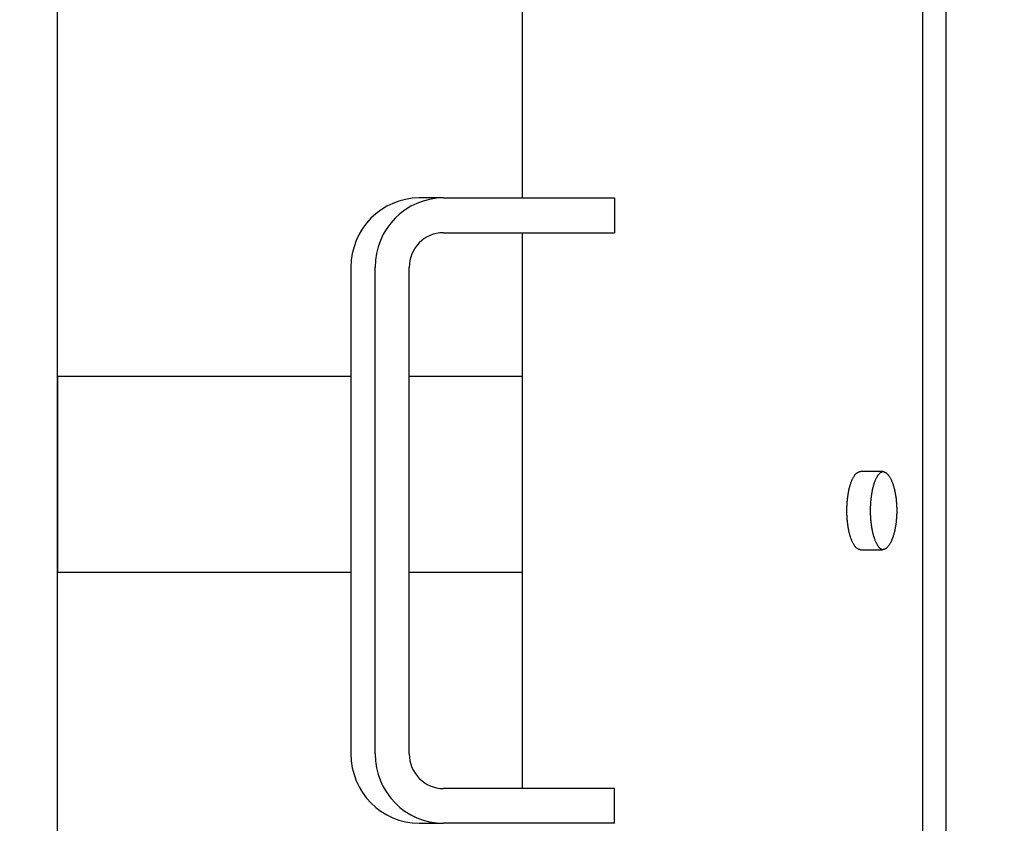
# Model space of a CAD drawing. Header units: inches. Extents: x 5 to 1128, y -85 to 748.
# Tile 321 of 656: x 349.92 to 357.01, y 624.44 to 630.22. Entities that reach past the tile are written whole.
import ezdxf

# ---------------------------------------------------------------- set-up
doc = ezdxf.new("R2010")
doc.units = ezdxf.units.IN
doc.header["$LTSCALE"] = 32
doc.header["$MEASUREMENT"] = 0
doc.layers.add('Dimension (ANSI)', color=7, linetype='Continuous', lineweight=25)
doc.layers.add('Visible (ANSI)', color=7, linetype='Continuous', lineweight=30)
doc.styles.add('Note Text (ANSI)', font='tahoma.ttf')
doc.dimstyles.new('SB Fraction-16 (ANSI)', dxfattribs={"dimscale": 32, "dimtxt": 0.125, "dimasz": 0.098425, "dimexe": 0.125, "dimexo": 0.0625, "dimgap": 0.031496, "dimtad": 0, "dimtih": 1, "dimtoh": 1, "dimdec": 4, "dimrnd": 1e-08, "dimzin": 0, "dimdsep": 46, "dimlunit": 5, "dimtxsty": 'Note Text (ANSI)', "dimcen": 0.09, "dimdle": 0.393701, "dimclrd": 256, "dimclre": 256, "dimclrt": 256, "dimadec": 0, "dimazin": 3, "dimtfac": 0.96, "dimtofl": 0, "dimtmove": 0, "dimatfit": 3, "dimfxl": 1, "dimfrac": 2, "dimtolj": 1, "dimtzin": 12, "dimlwd": -1, "dimlwe": -1, "dimarcsym": 0})

# ---------------------------------------------------------------- blocks, each defined once
blk = doc.blocks.new('*D19')
at = {"layer": 'Defpoints', "color": 0, "transparency": 16777216}
for p in [(455.7806, 700.4398), (292.0011, 552.4398), (455.7806, 552.4398)]:
    blk.add_point(p, dxfattribs=at)
at = {"layer": 'Dimension (ANSI)', "transparency": 16777216}
for p, q in [((453.7806, 700.4398), (288.0011, 700.4398)), ((292.0011, 697.2902), (292.0011, 636.039)), ((292.0011, 555.5894), (292.0011, 629.8406)), ((453.7806, 552.4398), (288.0011, 552.4398))]:
    blk.add_line(p, q, dxfattribs=at)
for points in [[(291.4762, 697.2902), (292.526, 697.2902), (292.0011, 700.4398)], [(291.4762, 555.5894), (292.526, 555.5894), (292.0011, 552.4398)]]:
    blk.add_solid(points, dxfattribs=at)
at = {"layer": 'Dimension (ANSI)', "transparency": 16777216, "insert": (287.899, 635.0311), "char_height": 4, "attachment_point": 1, "style": 'Note Text (ANSI)'}
blk.add_mtext('\\A1;148', dxfattribs=at)

msp = doc.modelspace()

# ---------------------------------------------------------------- linework, layer by layer
at = {"layer": 'Visible (ANSI)'}
for p, q in [((350.19063, 621.12728), (350.19063, 645.15478)), ((353.53541, 634.68978), (353.53541, 628.93978)), ((356.4207, 618.68978), (356.4207, 634.68978)), ((356.58612, 634.68978), (356.58612, 618.68978)), ((352.96895, 628.93978), (352.7953, 628.93978)), ((352.96895, 628.93978), (354.19996, 628.93978)), ((354.19996, 628.93978), (354.19996, 628.68978)), ((352.96895, 628.68978), (354.19996, 628.68978)), ((353.53541, 628.68978), (353.53541, 624.68978)), ((352.3029, 628.43978), (352.3029, 624.93978)), ((352.47655, 624.93978), (352.47655, 628.43978)), ((352.72275, 624.93978), (352.72275, 628.43978)), ((352.3029, 627.65478), (350.19063, 627.65478)), ((350.19063, 627.65478), (350.19063, 626.24478)), ((353.53541, 627.65478), (352.72275, 627.65478)), ((356.12888, 626.97103), (355.97203, 626.97103)), ((355.97203, 626.40853), (356.12888, 626.40853)), ((352.3029, 626.24478), (350.19063, 626.24478)), ((353.53541, 626.24478), (352.72275, 626.24478)), ((354.19996, 624.68978), (352.96895, 624.68978)), ((354.19996, 624.43978), (354.19996, 624.68978)), ((352.7953, 624.43978), (352.96895, 624.43978)), ((354.19996, 624.43978), (352.96895, 624.43978))]:
    msp.add_line(p, q, dxfattribs=at)
for centre, major_axis, start_param, end_param in [((352.7953, 628.43978), (0, 0.5), 0, 1.5707963), ((352.96895, 628.43978), (0, 0.5), 0, 1.5707963), ((352.96895, 628.43978), (0, 0.25), 0, 1.5707963), ((352.7953, 624.93978), (0, -0.5), 4.712389, 6.2831853), ((352.96895, 624.93978), (0, -0.5), 4.712389, 6.2831853), ((352.96895, 624.93978), (0, -0.25), 4.712389, 6.2831853)]:
    msp.add_ellipse(centre, major_axis=major_axis, ratio=0.9848078, start_param=start_param, end_param=end_param, dxfattribs=at)
for points, knots in [([(355.97203, 626.40853), (355.97029, 626.40853), (355.96856, 626.40866), (355.96683, 626.40892), (355.9651, 626.40917), (355.96337, 626.40956), (355.96165, 626.41007), (355.95993, 626.41058), (355.95822, 626.41122), (355.95651, 626.41199), (355.95481, 626.41276), (355.95311, 626.41366), (355.95142, 626.41468), (355.94973, 626.4157), (355.94805, 626.41684), (355.94639, 626.41811), (355.94472, 626.41938), (355.94307, 626.42078), (355.94143, 626.4223), (355.93979, 626.42381), (355.93817, 626.42545), (355.93656, 626.42721), (355.93584, 626.428), (355.93512, 626.42881), (355.93441, 626.42965), (355.93353, 626.43068), (355.93266, 626.43174), (355.93179, 626.43285), (355.93022, 626.43484), (355.92867, 626.43696), (355.92714, 626.43918), (355.92561, 626.44141), (355.9241, 626.44376), (355.92261, 626.44621), (355.92112, 626.44867), (355.91966, 626.45123), (355.91822, 626.4539), (355.91679, 626.45658), (355.91537, 626.45936), (355.91399, 626.46224), (355.9126, 626.46513), (355.91124, 626.46812), (355.90991, 626.47121), (355.90858, 626.47429), (355.90728, 626.47748), (355.90601, 626.48077), (355.90474, 626.48405), (355.9035, 626.48743), (355.90229, 626.49091), (355.90223, 626.49107), (355.90217, 626.49123), (355.90212, 626.49139), (355.90097, 626.49471), (355.89985, 626.49811), (355.89876, 626.50159), (355.89762, 626.50524), (355.89651, 626.50897), (355.89543, 626.51278), (355.89436, 626.5166), (355.89332, 626.52049), (355.89232, 626.52447), (355.89131, 626.52844), (355.89035, 626.53248), (355.88942, 626.5366), (355.88849, 626.54072), (355.8876, 626.5449), (355.88675, 626.54915), (355.8859, 626.5534), (355.88508, 626.55772), (355.88431, 626.5621), (355.88354, 626.56646), (355.8828, 626.5709), (355.88211, 626.57539), (355.8817, 626.57805), (355.8813, 626.58073), (355.88092, 626.58343), (355.88066, 626.58527), (355.88041, 626.58713), (355.88016, 626.58899), (355.87955, 626.59358), (355.87898, 626.59821), (355.87846, 626.60287), (355.87793, 626.60754), (355.87745, 626.61225), (355.87701, 626.61699), (355.87657, 626.62173), (355.87617, 626.6265), (355.87582, 626.6313), (355.87546, 626.6361), (355.87515, 626.64093), (355.87489, 626.64578), (355.87462, 626.65063), (355.8744, 626.6555), (355.87422, 626.66038), (355.87404, 626.66526), (355.87391, 626.67015), (355.87382, 626.67506), (355.87373, 626.67996), (355.87369, 626.68487), (355.87369, 626.68978), (355.87369, 626.69045), (355.87369, 626.69112), (355.87369, 626.69179), (355.8737, 626.69603), (355.87374, 626.70027), (355.87382, 626.7045), (355.87391, 626.7094), (355.87404, 626.7143), (355.87422, 626.71918), (355.8744, 626.72406), (355.87462, 626.72893), (355.87489, 626.73378), (355.87515, 626.73863), (355.87546, 626.74345), (355.87582, 626.74825), (355.87617, 626.75306), (355.87657, 626.75783), (355.87701, 626.76257), (355.87745, 626.76731), (355.87793, 626.77202), (355.87846, 626.77669), (355.87898, 626.78135), (355.87955, 626.78598), (355.88016, 626.79057), (355.88041, 626.79249), (355.88068, 626.79439), (355.88095, 626.79629), (355.88132, 626.79894), (355.88171, 626.80157), (355.88211, 626.80417), (355.8828, 626.80866), (355.88354, 626.81309), (355.88431, 626.81746), (355.88508, 626.82184), (355.8859, 626.82616), (355.88675, 626.8304), (355.8876, 626.83466), (355.88849, 626.83884), (355.88942, 626.84296), (355.89035, 626.84708), (355.89131, 626.85112), (355.89232, 626.85509), (355.89332, 626.85906), (355.89436, 626.86296), (355.89543, 626.86678), (355.89651, 626.87059), (355.89762, 626.87432), (355.89876, 626.87797), (355.89938, 626.87997), (355.90002, 626.88194), (355.90067, 626.88389), (355.9012, 626.8855), (355.90174, 626.88708), (355.90229, 626.88865), (355.9035, 626.89213), (355.90474, 626.89551), (355.90601, 626.89879), (355.90728, 626.90208), (355.90858, 626.90526), (355.90991, 626.90835), (355.91124, 626.91144), (355.9126, 626.91443), (355.91399, 626.91732), (355.91537, 626.9202), (355.91679, 626.92298), (355.91822, 626.92566), (355.91966, 626.92833), (355.92112, 626.93089), (355.92261, 626.93335), (355.9241, 626.9358), (355.92561, 626.93815), (355.92714, 626.94038), (355.92833, 626.94212), (355.92954, 626.94379), (355.93077, 626.94539), (355.93111, 626.94584), (355.93145, 626.94628), (355.93179, 626.94671), (355.93336, 626.94871), (355.93495, 626.95059), (355.93656, 626.95235), (355.93817, 626.95411), (355.93979, 626.95575), (355.94143, 626.95726), (355.94307, 626.95878), (355.94472, 626.96018), (355.94639, 626.96145), (355.94789, 626.96259), (355.9494, 626.96364), (355.95093, 626.96458), (355.95109, 626.96468), (355.95126, 626.96479), (355.95142, 626.96488), (355.95311, 626.96591), (355.95481, 626.9668), (355.95651, 626.96757), (355.95822, 626.96834), (355.95994, 626.96898), (355.96165, 626.96949), (355.96338, 626.97), (355.9651, 626.97039), (355.96683, 626.97064), (355.96856, 626.9709), (355.97029, 626.97103), (355.97203, 626.97103)], [0, 0, 0, 0, 0.0375338, 0.0375338, 0.0375338, 0.0751179, 0.0751179, 0.0751179, 0.1127326, 0.1127326, 0.1127326, 0.1503562, 0.1503562, 0.1503562, 0.1879645, 0.1879645, 0.1879645, 0.2255309, 0.2255309, 0.2255309, 0.2630259, 0.2630259, 0.2630259, 0.2798106, 0.2798106, 0.2798106, 0.3004493, 0.3004493, 0.3004493, 0.3379287, 0.3379287, 0.3379287, 0.3754615, 0.3754615, 0.3754615, 0.4130229, 0.4130229, 0.4130229, 0.450587, 0.450587, 0.450587, 0.4881274, 0.4881274, 0.4881274, 0.5256175, 0.5256175, 0.5256175, 0.5630318, 0.5630318, 0.5630318, 0.564774, 0.564774, 0.564774, 0.6004411, 0.6004411, 0.6004411, 0.6379268, 0.6379268, 0.6379268, 0.6754533, 0.6754533, 0.6754533, 0.7129876, 0.7129876, 0.7129876, 0.7505009, 0.7505009, 0.7505009, 0.7879694, 0.7879694, 0.7879694, 0.8253763, 0.8253763, 0.8253763, 0.8475498, 0.8475498, 0.8475498, 0.8627288, 0.8627288, 0.8627288, 0.9001555, 0.9001555, 0.9001555, 0.9376465, 0.9376465, 0.9376465, 0.975161, 0.975161, 0.975161, 1.0126663, 1.0126663, 1.0126663, 1.0501387, 1.0501387, 1.0501387, 1.0875623, 1.0875623, 1.0875623, 1.1249275, 1.1249275, 1.1249275, 1.1300195, 1.1300195, 1.1300195, 1.1622761, 1.1622761, 1.1622761, 1.1996813, 1.1996813, 1.1996813, 1.2371359, 1.2371359, 1.2371359, 1.274625, 1.274625, 1.274625, 1.3121256, 1.3121256, 1.3121256, 1.349606, 1.349606, 1.349606, 1.3870263, 1.3870263, 1.3870263, 1.4026421, 1.4026421, 1.4026421, 1.4243744, 1.4243744, 1.4243744, 1.4617728, 1.4617728, 1.4617728, 1.4992285, 1.4992285, 1.4992285, 1.5367238, 1.5367238, 1.5367238, 1.5742344, 1.5742344, 1.5742344, 1.6117307, 1.6117307, 1.6117307, 1.6491793, 1.6491793, 1.6491793, 1.6696603, 1.6696603, 1.6696603, 1.6865644, 1.6865644, 1.6865644, 1.7240046, 1.7240046, 1.7240046, 1.7615052, 1.7615052, 1.7615052, 1.7990407, 1.7990407, 1.7990407, 1.8365849, 1.8365849, 1.8365849, 1.8741116, 1.8741116, 1.8741116, 1.9115949, 1.9115949, 1.9115949, 1.9408536, 1.9408536, 1.9408536, 1.9490138, 1.9490138, 1.9490138, 1.9864405, 1.9864405, 1.9864405, 2.023891, 2.023891, 2.023891, 2.0613394, 2.0613394, 2.0613394, 2.0951394, 2.0951394, 2.0951394, 2.0987624, 2.0987624, 2.0987624, 2.1362026, 2.1362026, 2.1362026, 2.1736806, 2.1736806, 2.1736806, 2.211174, 2.211174, 2.211174, 2.2486619, 2.2486619, 2.2486619, 2.2486619]), ([(356.13432, 626.97063), (356.13262, 626.97038), (356.13092, 626.96999), (356.12923, 626.96949), (356.12752, 626.96898), (356.12582, 626.96833), (356.12412, 626.96757), (356.12242, 626.9668), (356.12073, 626.9659), (356.11905, 626.96488), (356.11737, 626.96386), (356.1157, 626.96272), (356.11404, 626.96145), (356.11238, 626.96018), (356.11074, 626.95878), (356.1091, 626.95726), (356.10747, 626.95575), (356.10586, 626.95411), (356.10426, 626.95235), (356.1036, 626.95162), (356.10294, 626.95088), (356.10228, 626.95011), (356.10135, 626.94902), (356.10043, 626.94789), (356.09951, 626.94671), (356.09795, 626.94472), (356.0964, 626.9426), (356.09488, 626.94038), (356.09336, 626.93815), (356.09185, 626.9358), (356.09037, 626.93335), (356.0889, 626.93089), (356.08744, 626.92833), (356.08601, 626.92566), (356.08458, 626.92298), (356.08317, 626.9202), (356.08179, 626.91732), (356.08041, 626.91443), (356.07906, 626.91144), (356.07773, 626.90835), (356.07641, 626.90527), (356.07512, 626.90208), (356.07385, 626.89879), (356.07261, 626.89556), (356.07139, 626.89224), (356.0702, 626.88882), (356.06898, 626.88529), (356.06779, 626.88167), (356.06663, 626.87797), (356.0655, 626.87432), (356.06439, 626.87059), (356.06332, 626.86678), (356.06225, 626.86296), (356.06122, 626.85906), (356.06022, 626.85509), (356.05922, 626.85112), (356.05826, 626.84708), (356.05734, 626.84296), (356.05642, 626.83884), (356.05553, 626.83466), (356.05468, 626.8304), (356.05383, 626.82616), (356.05302, 626.82184), (356.05225, 626.81746), (356.05149, 626.81309), (356.05076, 626.80866), (356.05007, 626.80417), (356.04969, 626.80173), (356.04933, 626.79927), (356.04897, 626.79679), (356.04868, 626.79473), (356.0484, 626.79265), (356.04812, 626.79057), (356.04751, 626.78598), (356.04695, 626.78135), (356.04643, 626.77669), (356.0459, 626.77202), (356.04542, 626.76731), (356.04498, 626.76257), (356.04455, 626.75783), (356.04415, 626.75306), (356.0438, 626.74825), (356.04345, 626.74345), (356.04314, 626.73863), (356.04287, 626.73378), (356.04261, 626.72893), (356.04239, 626.72406), (356.04221, 626.71918), (356.04204, 626.7143), (356.0419, 626.7094), (356.04181, 626.7045), (356.04173, 626.6996), (356.04168, 626.69469), (356.04168, 626.68978), (356.04168, 626.68919), (356.04168, 626.6886), (356.04168, 626.68801), (356.04169, 626.68369), (356.04174, 626.67937), (356.04181, 626.67506), (356.0419, 626.67016), (356.04204, 626.66526), (356.04221, 626.66038), (356.04239, 626.6555), (356.04261, 626.65063), (356.04287, 626.64578), (356.04314, 626.64093), (356.04345, 626.6361), (356.0438, 626.6313), (356.04415, 626.6265), (356.04455, 626.62173), (356.04498, 626.61699), (356.04542, 626.61225), (356.0459, 626.60754), (356.04643, 626.60287), (356.04695, 626.5982), (356.04751, 626.59358), (356.04812, 626.58899), (356.04839, 626.58699), (356.04866, 626.585), (356.04894, 626.58302), (356.0493, 626.58046), (356.04968, 626.57791), (356.05007, 626.57539), (356.05076, 626.5709), (356.05149, 626.56647), (356.05225, 626.5621), (356.05302, 626.55772), (356.05383, 626.5534), (356.05468, 626.54915), (356.05553, 626.5449), (356.05642, 626.54072), (356.05734, 626.5366), (356.05826, 626.53248), (356.05922, 626.52844), (356.06022, 626.52447), (356.06122, 626.5205), (356.06225, 626.5166), (356.06332, 626.51278), (356.06439, 626.50897), (356.0655, 626.50524), (356.06663, 626.50159), (356.0673, 626.49944), (356.06799, 626.49732), (356.06868, 626.49523), (356.06916, 626.49378), (356.06965, 626.49233), (356.07015, 626.49091), (356.07135, 626.48743), (356.07259, 626.48405), (356.07385, 626.48077), (356.07512, 626.47748), (356.07641, 626.4743), (356.07773, 626.47121), (356.07906, 626.46812), (356.08041, 626.46513), (356.08179, 626.46224), (356.08317, 626.45936), (356.08458, 626.45658), (356.08601, 626.4539), (356.08744, 626.45123), (356.08889, 626.44867), (356.09037, 626.44621), (356.09185, 626.44376), (356.09336, 626.44141), (356.09488, 626.43918), (356.09614, 626.43735), (356.09741, 626.43559), (356.09869, 626.4339), (356.09897, 626.43355), (356.09924, 626.43319), (356.09951, 626.43285), (356.10108, 626.43085), (356.10266, 626.42897), (356.10426, 626.42721), (356.10586, 626.42545), (356.10747, 626.42381), (356.1091, 626.4223), (356.11073, 626.42078), (356.11238, 626.41938), (356.11404, 626.41811), (356.11557, 626.41694), (356.11711, 626.41587), (356.11867, 626.41491), (356.11879, 626.41483), (356.11892, 626.41475), (356.11905, 626.41468), (356.12073, 626.41365), (356.12242, 626.41276), (356.12412, 626.41199), (356.12582, 626.41122), (356.12752, 626.41058), (356.12923, 626.41007), (356.13092, 626.40956), (356.13262, 626.40918), (356.13432, 626.40893)], [0.0378637, 0.0378637, 0.0378637, 0.0378637, 0.0747701, 0.0747701, 0.0747701, 0.1122148, 0.1122148, 0.1122148, 0.1496709, 0.1496709, 0.1496709, 0.1871144, 0.1871144, 0.1871144, 0.2245187, 0.2245187, 0.2245187, 0.2618544, 0.2618544, 0.2618544, 0.2772413, 0.2772413, 0.2772413, 0.2991263, 0.2991263, 0.2991263, 0.3364637, 0.3364637, 0.3364637, 0.3738614, 0.3738614, 0.3738614, 0.4112945, 0.4112945, 0.4112945, 0.448737, 0.448737, 0.448737, 0.4861623, 0.4861623, 0.4861623, 0.5235439, 0.5235439, 0.5235439, 0.5602595, 0.5602595, 0.5602595, 0.5981821, 0.5981821, 0.5981821, 0.6355906, 0.6355906, 0.6355906, 0.6730459, 0.6730459, 0.6730459, 0.7105155, 0.7105155, 0.7105155, 0.7479705, 0.7479705, 0.7479705, 0.7853877, 0.7853877, 0.7853877, 0.8227503, 0.8227503, 0.8227503, 0.8431011, 0.8431011, 0.8431011, 0.8600691, 0.8600691, 0.8600691, 0.8974681, 0.8974681, 0.8974681, 0.9349314, 0.9349314, 0.9349314, 0.9724193, 0.9724193, 0.9724193, 1.0099003, 1.0099003, 1.0099003, 1.0473516, 1.0473516, 1.0473516, 1.0847584, 1.0847584, 1.0847584, 1.1221121, 1.1221121, 1.1221121, 1.1266091, 1.1266091, 1.1266091, 1.1594519, 1.1594519, 1.1594519, 1.1968422, 1.1968422, 1.1968422, 1.2342763, 1.2342763, 1.2342763, 1.2717406, 1.2717406, 1.2717406, 1.3092132, 1.3092132, 1.3092132, 1.3466636, 1.3466636, 1.3466636, 1.3840531, 1.3840531, 1.3840531, 1.4003166, 1.4003166, 1.4003166, 1.4213674, 1.4213674, 1.4213674, 1.4587246, 1.4587246, 1.4587246, 1.4961321, 1.4961321, 1.4961321, 1.5335722, 1.5335722, 1.5335722, 1.5710203, 1.5710203, 1.5710203, 1.6084468, 1.6084468, 1.6084468, 1.6458183, 1.6458183, 1.6458183, 1.667778, 1.667778, 1.667778, 1.6831155, 1.6831155, 1.6831155, 1.7204555, 1.7204555, 1.7204555, 1.7578485, 1.7578485, 1.7578485, 1.795269, 1.795269, 1.795269, 1.8326911, 1.8326911, 1.8326911, 1.8700886, 1.8700886, 1.8700886, 1.9074359, 1.9074359, 1.9074359, 1.9381946, 1.9381946, 1.9381946, 1.944711, 1.944711, 1.944711, 1.981984, 1.981984, 1.981984, 2.0192766, 2.0192766, 2.0192766, 2.0565625, 2.0565625, 2.0565625, 2.0910087, 2.0910087, 2.0910087, 2.093818, 2.093818, 2.093818, 2.131085, 2.131085, 2.131085, 2.1683881, 2.1683881, 2.1683881, 2.2052008, 2.2052008, 2.2052008, 2.2052008]), ([(356.12888, 626.97103), (356.13067, 626.97103), (356.13246, 626.9709), (356.13424, 626.97064), (356.13603, 626.97039), (356.13781, 626.97), (356.13959, 626.96949), (356.14137, 626.96898), (356.14315, 626.96833), (356.14492, 626.96757), (356.14669, 626.9668), (356.14845, 626.9659), (356.15021, 626.96488), (356.15196, 626.96386), (356.15371, 626.96272), (356.15544, 626.96145), (356.15717, 626.96018), (356.1589, 626.95878), (356.16061, 626.95726), (356.16231, 626.95575), (356.16401, 626.95411), (356.16569, 626.95235), (356.16644, 626.95156), (356.16719, 626.95075), (356.16794, 626.94991), (356.16886, 626.94888), (356.16977, 626.94781), (356.17068, 626.94671), (356.17232, 626.94472), (356.17395, 626.9426), (356.17555, 626.94038), (356.17716, 626.93815), (356.17874, 626.9358), (356.18031, 626.93335), (356.18187, 626.93089), (356.18341, 626.92833), (356.18492, 626.92566), (356.18643, 626.92298), (356.18792, 626.9202), (356.18938, 626.91732), (356.19084, 626.91443), (356.19228, 626.91144), (356.19368, 626.90835), (356.19509, 626.90527), (356.19646, 626.90208), (356.19781, 626.89879), (356.19915, 626.89551), (356.20047, 626.89213), (356.20175, 626.88865), (356.20181, 626.88849), (356.20187, 626.88833), (356.20193, 626.88817), (356.20314, 626.88485), (356.20433, 626.88145), (356.20549, 626.87797), (356.2067, 626.87432), (356.20788, 626.87059), (356.20902, 626.86678), (356.21016, 626.86296), (356.21126, 626.85906), (356.21233, 626.85509), (356.21339, 626.85112), (356.21442, 626.84708), (356.21541, 626.84296), (356.2164, 626.83884), (356.21735, 626.83466), (356.21826, 626.8304), (356.21916, 626.82616), (356.22003, 626.82184), (356.22086, 626.81746), (356.22168, 626.81309), (356.22246, 626.80866), (356.2232, 626.80417), (356.22364, 626.80151), (356.22406, 626.79883), (356.22447, 626.79613), (356.22475, 626.79429), (356.22502, 626.79243), (356.22529, 626.79057), (356.22594, 626.78598), (356.22655, 626.78135), (356.22711, 626.77669), (356.22767, 626.77202), (356.22819, 626.76731), (356.22866, 626.76257), (356.22913, 626.75783), (356.22956, 626.75306), (356.22993, 626.74825), (356.23031, 626.74345), (356.23064, 626.73863), (356.23093, 626.73378), (356.23121, 626.72893), (356.23145, 626.72406), (356.23164, 626.71918), (356.23183, 626.7143), (356.23197, 626.7094), (356.23207, 626.7045), (356.23216, 626.6996), (356.23221, 626.69469), (356.23221, 626.68978), (356.23221, 626.68911), (356.23221, 626.68844), (356.23221, 626.68777), (356.2322, 626.68353), (356.23215, 626.67929), (356.23207, 626.67506), (356.23197, 626.67015), (356.23183, 626.66526), (356.23164, 626.66038), (356.23145, 626.6555), (356.23121, 626.65063), (356.23093, 626.64578), (356.23064, 626.64093), (356.23031, 626.6361), (356.22993, 626.6313), (356.22956, 626.6265), (356.22913, 626.62173), (356.22866, 626.61699), (356.22819, 626.61225), (356.22767, 626.60754), (356.22711, 626.60287), (356.22655, 626.5982), (356.22594, 626.59358), (356.22529, 626.58899), (356.22502, 626.58707), (356.22474, 626.58517), (356.22445, 626.58327), (356.22405, 626.58062), (356.22363, 626.57799), (356.2232, 626.57539), (356.22246, 626.5709), (356.22168, 626.56647), (356.22086, 626.5621), (356.22003, 626.55772), (356.21916, 626.5534), (356.21826, 626.54915), (356.21735, 626.5449), (356.2164, 626.54072), (356.21541, 626.5366), (356.21442, 626.53248), (356.21339, 626.52844), (356.21233, 626.52447), (356.21126, 626.5205), (356.21016, 626.5166), (356.20902, 626.51278), (356.20788, 626.50897), (356.2067, 626.50524), (356.20549, 626.50159), (356.20482, 626.49959), (356.20415, 626.49762), (356.20346, 626.49567), (356.2029, 626.49406), (356.20233, 626.49247), (356.20175, 626.49091), (356.20047, 626.48743), (356.19915, 626.48405), (356.19781, 626.48077), (356.19646, 626.47748), (356.19509, 626.47429), (356.19368, 626.47121), (356.19228, 626.46812), (356.19084, 626.46513), (356.18938, 626.46224), (356.18792, 626.45936), (356.18643, 626.45658), (356.18492, 626.4539), (356.18341, 626.45123), (356.18187, 626.44867), (356.18031, 626.44621), (356.17874, 626.44376), (356.17716, 626.44141), (356.17555, 626.43918), (356.1743, 626.43744), (356.17303, 626.43577), (356.17175, 626.43417), (356.17139, 626.43372), (356.17104, 626.43328), (356.17068, 626.43285), (356.16903, 626.43085), (356.16737, 626.42897), (356.16569, 626.42721), (356.16401, 626.42545), (356.16232, 626.42381), (356.16061, 626.4223), (356.1589, 626.42078), (356.15718, 626.41938), (356.15544, 626.41811), (356.15388, 626.41697), (356.1523, 626.41592), (356.15072, 626.41498), (356.15055, 626.41487), (356.15038, 626.41477), (356.15021, 626.41468), (356.14845, 626.41365), (356.14669, 626.41276), (356.14492, 626.41199), (356.14315, 626.41122), (356.14137, 626.41058), (356.13959, 626.41007), (356.13781, 626.40956), (356.13603, 626.40917), (356.13424, 626.40892), (356.13246, 626.40866), (356.13067, 626.40853), (356.12888, 626.40853)], [0, 0, 0, 0, 0.0375338, 0.0375338, 0.0375338, 0.0751179, 0.0751179, 0.0751179, 0.1127326, 0.1127326, 0.1127326, 0.1503562, 0.1503562, 0.1503562, 0.1879645, 0.1879645, 0.1879645, 0.2255309, 0.2255309, 0.2255309, 0.2630259, 0.2630259, 0.2630259, 0.2798106, 0.2798106, 0.2798106, 0.3004493, 0.3004493, 0.3004493, 0.3379287, 0.3379287, 0.3379287, 0.3754615, 0.3754615, 0.3754615, 0.4130229, 0.4130229, 0.4130229, 0.450587, 0.450587, 0.450587, 0.4881274, 0.4881274, 0.4881274, 0.5256175, 0.5256175, 0.5256175, 0.5630318, 0.5630318, 0.5630318, 0.564774, 0.564774, 0.564774, 0.6004411, 0.6004411, 0.6004411, 0.6379268, 0.6379268, 0.6379268, 0.6754533, 0.6754533, 0.6754533, 0.7129876, 0.7129876, 0.7129876, 0.7505009, 0.7505009, 0.7505009, 0.7879694, 0.7879694, 0.7879694, 0.8253763, 0.8253763, 0.8253763, 0.8475498, 0.8475498, 0.8475498, 0.8627288, 0.8627288, 0.8627288, 0.9001555, 0.9001555, 0.9001555, 0.9376465, 0.9376465, 0.9376465, 0.975161, 0.975161, 0.975161, 1.0126663, 1.0126663, 1.0126663, 1.0501387, 1.0501387, 1.0501387, 1.0875623, 1.0875623, 1.0875623, 1.1249275, 1.1249275, 1.1249275, 1.1300195, 1.1300195, 1.1300195, 1.1622761, 1.1622761, 1.1622761, 1.1996813, 1.1996813, 1.1996813, 1.2371359, 1.2371359, 1.2371359, 1.274625, 1.274625, 1.274625, 1.3121256, 1.3121256, 1.3121256, 1.349606, 1.349606, 1.349606, 1.3870263, 1.3870263, 1.3870263, 1.4026421, 1.4026421, 1.4026421, 1.4243744, 1.4243744, 1.4243744, 1.4617728, 1.4617728, 1.4617728, 1.4992285, 1.4992285, 1.4992285, 1.5367238, 1.5367238, 1.5367238, 1.5742344, 1.5742344, 1.5742344, 1.6117307, 1.6117307, 1.6117307, 1.6491793, 1.6491793, 1.6491793, 1.6696603, 1.6696603, 1.6696603, 1.6865644, 1.6865644, 1.6865644, 1.7240046, 1.7240046, 1.7240046, 1.7615052, 1.7615052, 1.7615052, 1.7990407, 1.7990407, 1.7990407, 1.8365849, 1.8365849, 1.8365849, 1.8741116, 1.8741116, 1.8741116, 1.9115949, 1.9115949, 1.9115949, 1.9408536, 1.9408536, 1.9408536, 1.9490138, 1.9490138, 1.9490138, 1.9864405, 1.9864405, 1.9864405, 2.023891, 2.023891, 2.023891, 2.0613394, 2.0613394, 2.0613394, 2.0951394, 2.0951394, 2.0951394, 2.0987624, 2.0987624, 2.0987624, 2.1362026, 2.1362026, 2.1362026, 2.1736806, 2.1736806, 2.1736806, 2.211174, 2.211174, 2.211174, 2.2486619, 2.2486619, 2.2486619, 2.2486619])]:
    msp.add_open_spline(points, degree=3, knots=knots, dxfattribs=at)

# ---------------------------------------------------------------- dimensions: what is measured, and where the dimension line sits
at = {"layer": 'Dimension (ANSI)'}
dim = msp.add_linear_dim(base=(292.00111, 552.43978), p1=(455.78063, 700.43978), p2=(455.78063, 552.43978), angle=90, dimstyle='SB Fraction-16 (ANSI)', override={"dimgap": 0.031496, "dimdec": 4, "dimtol": 0, "dimlim": 0, "dimtp": 0, "dimtm": 0, "dimtdec": 2, "dimatfit": 1}, dxfattribs=at)
dim.commit()
dim.dimension.update_dxf_attribs({"geometry": '*D19', "text_midpoint": (292.00111, 632.93978), "dimtype": 160})

doc.saveas('drawing.dxf')
